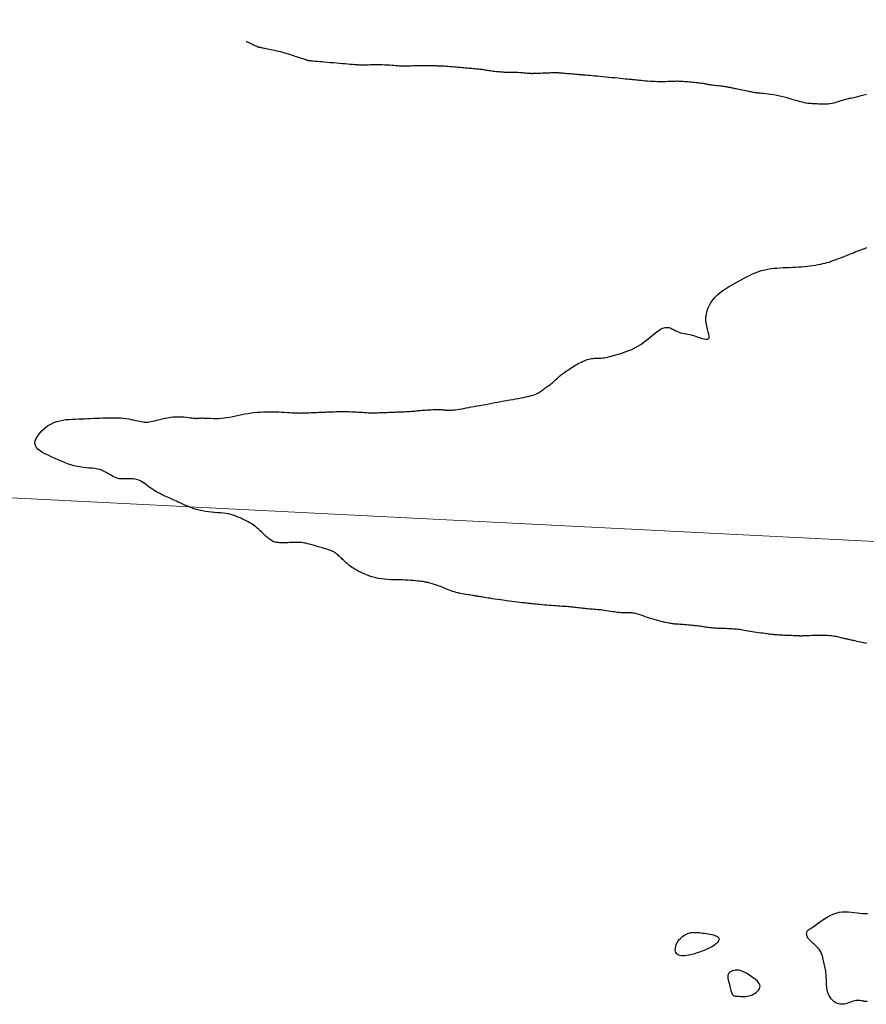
# Model space of a CAD drawing. Header units: millimetres. Extents: x 32690613 to 32693367, y 5343692 to 5344708.
# Tile 376 of 656: x 32692581 to 32692615, y 5344053 to 5344092. Entities that reach past the tile are written whole.
import ezdxf

# ---------------------------------------------------------------- set-up
doc = ezdxf.new("R2010")
doc.units = ezdxf.units.MM
doc.header["$LTSCALE"] = 20
doc.layers.get('0').update_dxf_attribs({"lineweight": 18})
doc.layers.get('Defpoints').update_dxf_attribs({"color": 11, "lineweight": 18})
doc.layers.add('02-DGM_HL_492.50', color=92, linetype='Continuous')

# ---------------------------------------------------------------- blocks, each defined once
blk = doc.blocks.new('A$C78070446')
blk.add_line((4469470.041, 5342631.206), (4470219.624, 5342563.955))

msp = doc.modelspace()

# ---------------------------------------------------------------- linework, layer by layer
at = {"layer": '02-DGM_HL_492.50', "elevation": 492.5, "flags": 128}
for points in [[(32692590.141, 5344091.452), (32692590.151, 5344091.447), (32692590.179, 5344091.434), (32692590.221, 5344091.415), (32692590.272, 5344091.391), (32692590.329, 5344091.364), (32692590.387, 5344091.337), (32692590.443, 5344091.311), (32692590.493, 5344091.288), (32692590.534, 5344091.27), (32692590.566, 5344091.256), (32692590.59, 5344091.246), (32692590.608, 5344091.238), (32692590.621, 5344091.233), (32692590.63, 5344091.23), (32692590.636, 5344091.229), (32692590.642, 5344091.227), (32692590.648, 5344091.226), (32692590.655, 5344091.225), (32692590.664, 5344091.223), (32692590.677, 5344091.22), (32692590.694, 5344091.216), (32692590.718, 5344091.212), (32692590.748, 5344091.205), (32692590.786, 5344091.197), (32692590.834, 5344091.187), (32692590.889, 5344091.176), (32692590.949, 5344091.163), (32692591.014, 5344091.15), (32692591.08, 5344091.136), (32692591.147, 5344091.122), (32692591.213, 5344091.108), (32692591.275, 5344091.095), (32692591.333, 5344091.083), (32692591.386, 5344091.072), (32692591.436, 5344091.061), (32692591.483, 5344091.051), (32692591.528, 5344091.04), (32692591.572, 5344091.03), (32692591.615, 5344091.019), (32692591.658, 5344091.008), (32692591.701, 5344090.995), (32692591.746, 5344090.982), (32692591.792, 5344090.968), (32692591.84, 5344090.953), (32692591.89, 5344090.937), (32692591.943, 5344090.92), (32692591.999, 5344090.901), (32692592.058, 5344090.882), (32692592.12, 5344090.861), (32692592.185, 5344090.84), (32692592.25, 5344090.818), (32692592.314, 5344090.797), (32692592.375, 5344090.777), (32692592.433, 5344090.758), (32692592.484, 5344090.741), (32692592.529, 5344090.726), (32692592.565, 5344090.714), (32692592.593, 5344090.704), (32692592.615, 5344090.697), (32692592.632, 5344090.692), (32692592.643, 5344090.688), (32692592.652, 5344090.686), (32692592.659, 5344090.684), (32692592.664, 5344090.683), (32692592.67, 5344090.682), (32692592.677, 5344090.681), (32692592.689, 5344090.679), (32692592.705, 5344090.678), (32692592.729, 5344090.676), (32692592.761, 5344090.673), (32692592.805, 5344090.669), (32692592.861, 5344090.664), (32692592.93, 5344090.658), (32692593.013, 5344090.651), (32692593.106, 5344090.643), (32692593.208, 5344090.635), (32692593.318, 5344090.625), (32692593.433, 5344090.615), (32692593.553, 5344090.605), (32692593.675, 5344090.595), (32692593.798, 5344090.584), (32692593.92, 5344090.574), (32692594.039, 5344090.564), (32692594.153, 5344090.554), (32692594.261, 5344090.545), (32692594.36, 5344090.536), (32692594.45, 5344090.528), (32692594.528, 5344090.522), (32692594.594, 5344090.516), (32692594.649, 5344090.512), (32692594.697, 5344090.508), (32692594.741, 5344090.506), (32692594.783, 5344090.504), (32692594.827, 5344090.504), (32692594.877, 5344090.504), (32692594.934, 5344090.505), (32692595.002, 5344090.506), (32692595.079, 5344090.508), (32692595.165, 5344090.511), (32692595.256, 5344090.513), (32692595.353, 5344090.514), (32692595.452, 5344090.515), (32692595.554, 5344090.514), (32692595.655, 5344090.512), (32692595.754, 5344090.509), (32692595.852, 5344090.504), (32692595.946, 5344090.498), (32692596.036, 5344090.491), (32692596.121, 5344090.485), (32692596.201, 5344090.478), (32692596.275, 5344090.472), (32692596.341, 5344090.467), (32692596.401, 5344090.464), (32692596.454, 5344090.461), (32692596.503, 5344090.46), (32692596.55, 5344090.46), (32692596.597, 5344090.46), (32692596.647, 5344090.462), (32692596.7, 5344090.464), (32692596.759, 5344090.466), (32692596.825, 5344090.468), (32692596.896, 5344090.471), (32692596.972, 5344090.474), (32692597.05, 5344090.476), (32692597.128, 5344090.479), (32692597.204, 5344090.481), (32692597.276, 5344090.482), (32692597.342, 5344090.483), (32692597.4, 5344090.482), (32692597.453, 5344090.482), (32692597.499, 5344090.48), (32692597.541, 5344090.479), (32692597.579, 5344090.477), (32692597.614, 5344090.475), (32692597.648, 5344090.473), (32692597.682, 5344090.472), (32692597.716, 5344090.471), (32692597.751, 5344090.471), (32692597.788, 5344090.471), (32692597.828, 5344090.471), (32692597.872, 5344090.47), (32692597.92, 5344090.469), (32692597.974, 5344090.468), (32692598.033, 5344090.465), (32692598.099, 5344090.461), (32692598.171, 5344090.457), (32692598.246, 5344090.451), (32692598.326, 5344090.445), (32692598.407, 5344090.439), (32692598.489, 5344090.432), (32692598.571, 5344090.425), (32692598.652, 5344090.418), (32692598.73, 5344090.411), (32692598.807, 5344090.405), (32692598.88, 5344090.399), (32692598.952, 5344090.392), (32692599.021, 5344090.386), (32692599.089, 5344090.381), (32692599.154, 5344090.375), (32692599.218, 5344090.37), (32692599.28, 5344090.364), (32692599.34, 5344090.359), (32692599.398, 5344090.354), (32692599.455, 5344090.348), (32692599.511, 5344090.343), (32692599.565, 5344090.337), (32692599.617, 5344090.331), (32692599.668, 5344090.324), (32692599.718, 5344090.316), (32692599.767, 5344090.309), (32692599.816, 5344090.301), (32692599.865, 5344090.292), (32692599.916, 5344090.284), (32692599.969, 5344090.276), (32692600.024, 5344090.268), (32692600.082, 5344090.26), (32692600.144, 5344090.253), (32692600.207, 5344090.246), (32692600.272, 5344090.24), (32692600.335, 5344090.234), (32692600.396, 5344090.229), (32692600.453, 5344090.224), (32692600.505, 5344090.22), (32692600.549, 5344090.217), (32692600.585, 5344090.214), (32692600.613, 5344090.211), (32692600.635, 5344090.209), (32692600.651, 5344090.208), (32692600.662, 5344090.206), (32692600.67, 5344090.205), (32692600.675, 5344090.205), (32692600.678, 5344090.204), (32692600.681, 5344090.204), (32692600.684, 5344090.203), (32692600.687, 5344090.203), (32692600.693, 5344090.203), (32692600.7, 5344090.203), (32692600.711, 5344090.203), (32692600.725, 5344090.204), (32692600.743, 5344090.205), (32692600.767, 5344090.206), (32692600.796, 5344090.206), (32692600.829, 5344090.207), (32692600.868, 5344090.208), (32692600.912, 5344090.208), (32692600.961, 5344090.207), (32692601.014, 5344090.206), (32692601.073, 5344090.204), (32692601.136, 5344090.201), (32692601.202, 5344090.197), (32692601.269, 5344090.193), (32692601.336, 5344090.188), (32692601.4, 5344090.183), (32692601.46, 5344090.178), (32692601.514, 5344090.173), (32692601.561, 5344090.169), (32692601.598, 5344090.166), (32692601.627, 5344090.164), (32692601.65, 5344090.162), (32692601.669, 5344090.161), (32692601.684, 5344090.16), (32692601.698, 5344090.16), (32692601.712, 5344090.16), (32692601.728, 5344090.16), (32692601.747, 5344090.161), (32692601.77, 5344090.162), (32692601.798, 5344090.162), (32692601.83, 5344090.164), (32692601.867, 5344090.165), (32692601.91, 5344090.167), (32692601.959, 5344090.169), (32692602.014, 5344090.171), (32692602.076, 5344090.173), (32692602.143, 5344090.176), (32692602.213, 5344090.179), (32692602.283, 5344090.181), (32692602.351, 5344090.184), (32692602.416, 5344090.187), (32692602.476, 5344090.189), (32692602.527, 5344090.191), (32692602.569, 5344090.192), (32692602.603, 5344090.194), (32692602.63, 5344090.195), (32692602.652, 5344090.195), (32692602.67, 5344090.195), (32692602.686, 5344090.195), (32692602.701, 5344090.195), (32692602.718, 5344090.194), (32692602.737, 5344090.192), (32692602.759, 5344090.191), (32692602.785, 5344090.189), (32692602.816, 5344090.186), (32692602.852, 5344090.183), (32692602.894, 5344090.18), (32692602.942, 5344090.176), (32692602.998, 5344090.171), (32692603.061, 5344090.165), (32692603.13, 5344090.16), (32692603.202, 5344090.153), (32692603.275, 5344090.147), (32692603.347, 5344090.141), (32692603.415, 5344090.135), (32692603.477, 5344090.13), (32692603.531, 5344090.125), (32692603.575, 5344090.122), (32692603.609, 5344090.119), (32692603.636, 5344090.116), (32692603.655, 5344090.115), (32692603.67, 5344090.113), (32692603.681, 5344090.113), (32692603.689, 5344090.112), (32692603.696, 5344090.111), (32692603.703, 5344090.111), (32692603.712, 5344090.11), (32692603.725, 5344090.109), (32692603.742, 5344090.107), (32692603.767, 5344090.105), (32692603.801, 5344090.102), (32692603.845, 5344090.098), (32692603.901, 5344090.094), (32692603.97, 5344090.088), (32692604.052, 5344090.081), (32692604.144, 5344090.073), (32692604.246, 5344090.064), (32692604.354, 5344090.054), (32692604.469, 5344090.044), (32692604.587, 5344090.033), (32692604.708, 5344090.022), (32692604.83, 5344090.01), (32692604.952, 5344089.998), (32692605.07, 5344089.986), (32692605.185, 5344089.975), (32692605.293, 5344089.964), (32692605.393, 5344089.954), (32692605.484, 5344089.944), (32692605.564, 5344089.936), (32692605.631, 5344089.929), (32692605.688, 5344089.923), (32692605.738, 5344089.918), (32692605.783, 5344089.914), (32692605.828, 5344089.909), (32692605.874, 5344089.904), (32692605.924, 5344089.899), (32692605.982, 5344089.893), (32692606.05, 5344089.886), (32692606.127, 5344089.878), (32692606.211, 5344089.87), (32692606.301, 5344089.862), (32692606.395, 5344089.855), (32692606.492, 5344089.848), (32692606.59, 5344089.842), (32692606.687, 5344089.837), (32692606.783, 5344089.834), (32692606.877, 5344089.833), (32692606.967, 5344089.833), (32692607.053, 5344089.834), (32692607.136, 5344089.836), (32692607.213, 5344089.838), (32692607.285, 5344089.841), (32692607.35, 5344089.843), (32692607.41, 5344089.845), (32692607.464, 5344089.847), (32692607.514, 5344089.849), (32692607.563, 5344089.85), (32692607.61, 5344089.85), (32692607.659, 5344089.849), (32692607.71, 5344089.847), (32692607.764, 5344089.844), (32692607.824, 5344089.841), (32692607.888, 5344089.836), (32692607.955, 5344089.83), (32692608.023, 5344089.824), (32692608.093, 5344089.817), (32692608.162, 5344089.81), (32692608.229, 5344089.803), (32692608.293, 5344089.797), (32692608.354, 5344089.79), (32692608.411, 5344089.784), (32692608.465, 5344089.779), (32692608.514, 5344089.773), (32692608.56, 5344089.768), (32692608.602, 5344089.762), (32692608.641, 5344089.757), (32692608.677, 5344089.751), (32692608.709, 5344089.745), (32692608.74, 5344089.739), (32692608.77, 5344089.733), (32692608.8, 5344089.727), (32692608.832, 5344089.721), (32692608.868, 5344089.714), (32692608.907, 5344089.707), (32692608.953, 5344089.7), (32692609.005, 5344089.693), (32692609.062, 5344089.687), (32692609.123, 5344089.68), (32692609.186, 5344089.673), (32692609.25, 5344089.666), (32692609.313, 5344089.659), (32692609.372, 5344089.652), (32692609.428, 5344089.645), (32692609.477, 5344089.639), (32692609.522, 5344089.632), (32692609.562, 5344089.626), (32692609.599, 5344089.62), (32692609.634, 5344089.613), (32692609.667, 5344089.607), (32692609.699, 5344089.6), (32692609.732, 5344089.594), (32692609.765, 5344089.586), (32692609.801, 5344089.579), (32692609.839, 5344089.571), (32692609.88, 5344089.562), (32692609.925, 5344089.553), (32692609.975, 5344089.543), (32692610.029, 5344089.531), (32692610.089, 5344089.519), (32692610.155, 5344089.505), (32692610.225, 5344089.491), (32692610.297, 5344089.475), (32692610.37, 5344089.46), (32692610.44, 5344089.446), (32692610.507, 5344089.432), (32692610.567, 5344089.42), (32692610.619, 5344089.409), (32692610.662, 5344089.401), (32692610.698, 5344089.394), (32692610.729, 5344089.389), (32692610.76, 5344089.385), (32692610.792, 5344089.381), (32692610.829, 5344089.377), (32692610.874, 5344089.373), (32692610.931, 5344089.368), (32692611, 5344089.362), (32692611.082, 5344089.354), (32692611.175, 5344089.345), (32692611.277, 5344089.333), (32692611.386, 5344089.318), (32692611.501, 5344089.3), (32692611.621, 5344089.279), (32692611.743, 5344089.253), (32692611.866, 5344089.223), (32692611.989, 5344089.191), (32692612.11, 5344089.156), (32692612.228, 5344089.121), (32692612.342, 5344089.087), (32692612.45, 5344089.055), (32692612.551, 5344089.026), (32692612.644, 5344089.002), (32692612.728, 5344088.983), (32692612.804, 5344088.969), (32692612.874, 5344088.959), (32692612.938, 5344088.953), (32692613, 5344088.948), (32692613.059, 5344088.945), (32692613.119, 5344088.942), (32692613.181, 5344088.939), (32692613.245, 5344088.935), (32692613.312, 5344088.93), (32692613.382, 5344088.925), (32692613.455, 5344088.922), (32692613.531, 5344088.92), (32692613.609, 5344088.922), (32692613.69, 5344088.927), (32692613.773, 5344088.937), (32692613.858, 5344088.953), (32692613.943, 5344088.972), (32692614.029, 5344088.995), (32692614.113, 5344089.019), (32692614.194, 5344089.045), (32692614.271, 5344089.069), (32692614.343, 5344089.092), (32692614.408, 5344089.112), (32692614.467, 5344089.128), (32692614.52, 5344089.141), (32692614.57, 5344089.152), (32692614.62, 5344089.162), (32692614.672, 5344089.172), (32692614.728, 5344089.183), (32692614.791, 5344089.197), (32692614.863, 5344089.213), (32692614.946, 5344089.234), (32692615.039, 5344089.258), (32692615.141, 5344089.284), (32692615.25, 5344089.312)], [(32692615.273, 5344067.099), (32692615.212, 5344067.11), (32692615.147, 5344067.123), (32692615.078, 5344067.138), (32692615.007, 5344067.153), (32692614.936, 5344067.169), (32692614.867, 5344067.185), (32692614.801, 5344067.2), (32692614.74, 5344067.214), (32692614.686, 5344067.226), (32692614.64, 5344067.236), (32692614.602, 5344067.245), (32692614.568, 5344067.251), (32692614.538, 5344067.257), (32692614.511, 5344067.262), (32692614.484, 5344067.268), (32692614.457, 5344067.274), (32692614.427, 5344067.281), (32692614.394, 5344067.289), (32692614.356, 5344067.299), (32692614.316, 5344067.31), (32692614.272, 5344067.321), (32692614.225, 5344067.333), (32692614.175, 5344067.344), (32692614.123, 5344067.356), (32692614.069, 5344067.367), (32692614.013, 5344067.378), (32692613.954, 5344067.387), (32692613.893, 5344067.396), (32692613.827, 5344067.404), (32692613.758, 5344067.41), (32692613.683, 5344067.416), (32692613.604, 5344067.42), (32692613.518, 5344067.422), (32692613.427, 5344067.423), (32692613.331, 5344067.423), (32692613.234, 5344067.421), (32692613.138, 5344067.419), (32692613.045, 5344067.417), (32692612.958, 5344067.414), (32692612.878, 5344067.411), (32692612.81, 5344067.408), (32692612.754, 5344067.406), (32692612.709, 5344067.404), (32692612.674, 5344067.403), (32692612.647, 5344067.402), (32692612.626, 5344067.401), (32692612.61, 5344067.401), (32692612.598, 5344067.401), (32692612.586, 5344067.401), (32692612.575, 5344067.401), (32692612.562, 5344067.401), (32692612.546, 5344067.402), (32692612.525, 5344067.403), (32692612.497, 5344067.404), (32692612.462, 5344067.405), (32692612.416, 5344067.407), (32692612.36, 5344067.41), (32692612.291, 5344067.413), (32692612.213, 5344067.416), (32692612.128, 5344067.42), (32692612.039, 5344067.424), (32692611.949, 5344067.428), (32692611.861, 5344067.433), (32692611.778, 5344067.437), (32692611.704, 5344067.441), (32692611.639, 5344067.445), (32692611.583, 5344067.449), (32692611.533, 5344067.453), (32692611.487, 5344067.458), (32692611.441, 5344067.463), (32692611.394, 5344067.468), (32692611.342, 5344067.475), (32692611.284, 5344067.482), (32692611.216, 5344067.491), (32692611.141, 5344067.5), (32692611.06, 5344067.511), (32692610.975, 5344067.522), (32692610.887, 5344067.534), (32692610.798, 5344067.547), (32692610.71, 5344067.56), (32692610.624, 5344067.573), (32692610.542, 5344067.587), (32692610.464, 5344067.6), (32692610.389, 5344067.613), (32692610.318, 5344067.626), (32692610.248, 5344067.638), (32692610.182, 5344067.649), (32692610.117, 5344067.659), (32692610.053, 5344067.668), (32692609.991, 5344067.675), (32692609.929, 5344067.681), (32692609.868, 5344067.685), (32692609.808, 5344067.689), (32692609.747, 5344067.692), (32692609.686, 5344067.695), (32692609.624, 5344067.697), (32692609.562, 5344067.699), (32692609.498, 5344067.701), (32692609.434, 5344067.703), (32692609.369, 5344067.706), (32692609.304, 5344067.709), (32692609.239, 5344067.712), (32692609.174, 5344067.715), (32692609.11, 5344067.72), (32692609.047, 5344067.725), (32692608.985, 5344067.73), (32692608.924, 5344067.737), (32692608.864, 5344067.744), (32692608.807, 5344067.751), (32692608.751, 5344067.759), (32692608.696, 5344067.766), (32692608.644, 5344067.774), (32692608.594, 5344067.781), (32692608.546, 5344067.788), (32692608.5, 5344067.795), (32692608.453, 5344067.801), (32692608.406, 5344067.808), (32692608.357, 5344067.814), (32692608.306, 5344067.82), (32692608.25, 5344067.826), (32692608.19, 5344067.833), (32692608.125, 5344067.839), (32692608.055, 5344067.845), (32692607.983, 5344067.852), (32692607.91, 5344067.857), (32692607.838, 5344067.863), (32692607.768, 5344067.868), (32692607.703, 5344067.873), (32692607.642, 5344067.877), (32692607.589, 5344067.88), (32692607.541, 5344067.883), (32692607.495, 5344067.887), (32692607.452, 5344067.89), (32692607.407, 5344067.895), (32692607.36, 5344067.902), (32692607.308, 5344067.91), (32692607.249, 5344067.921), (32692607.181, 5344067.935), (32692607.107, 5344067.951), (32692607.025, 5344067.97), (32692606.939, 5344067.991), (32692606.849, 5344068.014), (32692606.757, 5344068.04), (32692606.663, 5344068.066), (32692606.569, 5344068.095), (32692606.476, 5344068.124), (32692606.385, 5344068.154), (32692606.297, 5344068.184), (32692606.211, 5344068.213), (32692606.129, 5344068.241), (32692606.052, 5344068.266), (32692605.98, 5344068.288), (32692605.914, 5344068.306), (32692605.854, 5344068.321), (32692605.799, 5344068.331), (32692605.75, 5344068.338), (32692605.704, 5344068.342), (32692605.662, 5344068.344), (32692605.622, 5344068.344), (32692605.583, 5344068.343), (32692605.546, 5344068.342), (32692605.508, 5344068.341), (32692605.47, 5344068.339), (32692605.43, 5344068.339), (32692605.387, 5344068.339), (32692605.342, 5344068.341), (32692605.292, 5344068.344), (32692605.238, 5344068.348), (32692605.178, 5344068.355), (32692605.112, 5344068.363), (32692605.041, 5344068.374), (32692604.966, 5344068.386), (32692604.889, 5344068.398), (32692604.81, 5344068.411), (32692604.73, 5344068.423), (32692604.651, 5344068.435), (32692604.574, 5344068.445), (32692604.5, 5344068.454), (32692604.429, 5344068.461), (32692604.36, 5344068.467), (32692604.294, 5344068.472), (32692604.229, 5344068.477), (32692604.165, 5344068.481), (32692604.101, 5344068.486), (32692604.039, 5344068.491), (32692603.976, 5344068.496), (32692603.913, 5344068.502), (32692603.852, 5344068.509), (32692603.79, 5344068.516), (32692603.73, 5344068.523), (32692603.672, 5344068.53), (32692603.615, 5344068.537), (32692603.56, 5344068.544), (32692603.507, 5344068.551), (32692603.456, 5344068.557), (32692603.405, 5344068.563), (32692603.354, 5344068.569), (32692603.301, 5344068.575), (32692603.247, 5344068.58), (32692603.19, 5344068.585), (32692603.129, 5344068.589), (32692603.064, 5344068.593), (32692602.995, 5344068.597), (32692602.922, 5344068.601), (32692602.845, 5344068.606), (32692602.764, 5344068.61), (32692602.68, 5344068.616), (32692602.593, 5344068.622), (32692602.503, 5344068.629), (32692602.41, 5344068.636), (32692602.316, 5344068.645), (32692602.223, 5344068.654), (32692602.131, 5344068.664), (32692602.043, 5344068.673), (32692601.96, 5344068.681), (32692601.884, 5344068.689), (32692601.817, 5344068.696), (32692601.759, 5344068.702), (32692601.707, 5344068.707), (32692601.661, 5344068.711), (32692601.615, 5344068.715), (32692601.568, 5344068.72), (32692601.517, 5344068.725), (32692601.459, 5344068.731), (32692601.391, 5344068.739), (32692601.31, 5344068.748), (32692601.219, 5344068.759), (32692601.119, 5344068.772), (32692601.011, 5344068.785), (32692600.899, 5344068.8), (32692600.783, 5344068.815), (32692600.666, 5344068.831), (32692600.55, 5344068.847), (32692600.436, 5344068.864), (32692600.326, 5344068.88), (32692600.22, 5344068.896), (32692600.12, 5344068.911), (32692600.026, 5344068.926), (32692599.94, 5344068.939), (32692599.863, 5344068.952), (32692599.795, 5344068.962), (32692599.737, 5344068.972), (32692599.688, 5344068.98), (32692599.647, 5344068.986), (32692599.611, 5344068.992), (32692599.58, 5344068.997), (32692599.553, 5344069.001), (32692599.527, 5344069.005), (32692599.501, 5344069.009), (32692599.474, 5344069.014), (32692599.445, 5344069.018), (32692599.413, 5344069.023), (32692599.377, 5344069.029), (32692599.336, 5344069.036), (32692599.291, 5344069.043), (32692599.239, 5344069.051), (32692599.179, 5344069.061), (32692599.113, 5344069.071), (32692599.04, 5344069.083), (32692598.963, 5344069.097), (32692598.883, 5344069.111), (32692598.802, 5344069.127), (32692598.722, 5344069.144), (32692598.644, 5344069.163), (32692598.57, 5344069.183), (32692598.502, 5344069.204), (32692598.438, 5344069.227), (32692598.377, 5344069.25), (32692598.319, 5344069.274), (32692598.261, 5344069.299), (32692598.204, 5344069.324), (32692598.145, 5344069.349), (32692598.083, 5344069.374), (32692598.018, 5344069.398), (32692597.95, 5344069.422), (32692597.882, 5344069.445), (32692597.814, 5344069.466), (32692597.748, 5344069.487), (32692597.685, 5344069.506), (32692597.627, 5344069.522), (32692597.576, 5344069.537), (32692597.532, 5344069.55), (32692597.494, 5344069.561), (32692597.458, 5344069.57), (32692597.423, 5344069.578), (32692597.387, 5344069.586), (32692597.345, 5344069.593), (32692597.297, 5344069.6), (32692597.24, 5344069.608), (32692597.171, 5344069.616), (32692597.092, 5344069.625), (32692597.004, 5344069.634), (32692596.908, 5344069.642), (32692596.804, 5344069.651), (32692596.696, 5344069.658), (32692596.582, 5344069.664), (32692596.466, 5344069.668), (32692596.348, 5344069.67), (32692596.228, 5344069.672), (32692596.106, 5344069.674), (32692595.984, 5344069.678), (32692595.86, 5344069.684), (32692595.735, 5344069.695), (32692595.61, 5344069.711), (32692595.484, 5344069.734), (32692595.358, 5344069.764), (32692595.233, 5344069.8), (32692595.111, 5344069.841), (32692594.993, 5344069.886), (32692594.881, 5344069.934), (32692594.776, 5344069.982), (32692594.68, 5344070.029), (32692594.595, 5344070.074), (32692594.52, 5344070.116), (32692594.457, 5344070.155), (32692594.402, 5344070.192), (32692594.354, 5344070.226), (32692594.313, 5344070.259), (32692594.275, 5344070.29), (32692594.241, 5344070.321), (32692594.209, 5344070.351), (32692594.176, 5344070.381), (32692594.144, 5344070.411), (32692594.111, 5344070.441), (32692594.079, 5344070.471), (32692594.046, 5344070.501), (32692594.014, 5344070.531), (32692593.981, 5344070.561), (32692593.949, 5344070.591), (32692593.917, 5344070.621), (32692593.884, 5344070.651), (32692593.852, 5344070.68), (32692593.819, 5344070.708), (32692593.787, 5344070.734), (32692593.755, 5344070.759), (32692593.723, 5344070.782), (32692593.69, 5344070.803), (32692593.658, 5344070.822), (32692593.626, 5344070.838), (32692593.593, 5344070.852), (32692593.558, 5344070.866), (32692593.521, 5344070.879), (32692593.482, 5344070.891), (32692593.44, 5344070.904), (32692593.394, 5344070.917), (32692593.345, 5344070.931), (32692593.292, 5344070.946), (32692593.236, 5344070.963), (32692593.178, 5344070.98), (32692593.118, 5344070.997), (32692593.056, 5344071.015), (32692592.993, 5344071.033), (32692592.93, 5344071.052), (32692592.867, 5344071.07), (32692592.804, 5344071.088), (32692592.742, 5344071.105), (32692592.681, 5344071.122), (32692592.621, 5344071.137), (32692592.563, 5344071.151), (32692592.507, 5344071.162), (32692592.453, 5344071.172), (32692592.402, 5344071.179), (32692592.352, 5344071.184), (32692592.303, 5344071.187), (32692592.254, 5344071.188), (32692592.204, 5344071.189), (32692592.151, 5344071.188), (32692592.096, 5344071.186), (32692592.036, 5344071.183), (32692591.971, 5344071.181), (32692591.902, 5344071.178), (32692591.831, 5344071.176), (32692591.76, 5344071.174), (32692591.689, 5344071.173), (32692591.62, 5344071.173), (32692591.554, 5344071.174), (32692591.494, 5344071.176), (32692591.439, 5344071.18), (32692591.391, 5344071.185), (32692591.347, 5344071.193), (32692591.307, 5344071.202), (32692591.27, 5344071.213), (32692591.236, 5344071.227), (32692591.203, 5344071.243), (32692591.171, 5344071.261), (32692591.139, 5344071.282), (32692591.106, 5344071.305), (32692591.072, 5344071.332), (32692591.036, 5344071.362), (32692590.999, 5344071.394), (32692590.959, 5344071.43), (32692590.916, 5344071.47), (32692590.869, 5344071.513), (32692590.818, 5344071.56), (32692590.765, 5344071.609), (32692590.709, 5344071.66), (32692590.651, 5344071.711), (32692590.593, 5344071.762), (32692590.535, 5344071.811), (32692590.478, 5344071.857), (32692590.423, 5344071.899), (32692590.371, 5344071.936), (32692590.32, 5344071.969), (32692590.27, 5344071.999), (32692590.22, 5344072.026), (32692590.169, 5344072.053), (32692590.115, 5344072.078), (32692590.058, 5344072.105), (32692589.997, 5344072.132), (32692589.931, 5344072.162), (32692589.859, 5344072.193), (32692589.782, 5344072.225), (32692589.7, 5344072.256), (32692589.613, 5344072.286), (32692589.521, 5344072.313), (32692589.423, 5344072.337), (32692589.321, 5344072.356), (32692589.214, 5344072.37), (32692589.102, 5344072.381), (32692588.986, 5344072.389), (32692588.868, 5344072.397), (32692588.746, 5344072.407), (32692588.623, 5344072.419), (32692588.498, 5344072.435), (32692588.372, 5344072.458), (32692588.246, 5344072.488), (32692588.121, 5344072.524), (32692587.998, 5344072.565), (32692587.879, 5344072.609), (32692587.766, 5344072.655), (32692587.659, 5344072.7), (32692587.559, 5344072.744), (32692587.47, 5344072.784), (32692587.39, 5344072.82), (32692587.318, 5344072.853), (32692587.254, 5344072.882), (32692587.194, 5344072.909), (32692587.136, 5344072.935), (32692587.08, 5344072.96), (32692587.021, 5344072.987), (32692586.96, 5344073.014), (32692586.894, 5344073.044), (32692586.823, 5344073.077), (32692586.75, 5344073.112), (32692586.673, 5344073.149), (32692586.596, 5344073.189), (32692586.518, 5344073.232), (32692586.44, 5344073.277), (32692586.364, 5344073.325), (32692586.291, 5344073.375), (32692586.219, 5344073.427), (32692586.15, 5344073.479), (32692586.082, 5344073.529), (32692586.015, 5344073.577), (32692585.95, 5344073.621), (32692585.886, 5344073.66), (32692585.822, 5344073.693), (32692585.758, 5344073.718), (32692585.695, 5344073.736), (32692585.632, 5344073.748), (32692585.569, 5344073.756), (32692585.506, 5344073.759), (32692585.444, 5344073.76), (32692585.381, 5344073.759), (32692585.319, 5344073.756), (32692585.256, 5344073.754), (32692585.194, 5344073.753), (32692585.131, 5344073.754), (32692585.069, 5344073.757), (32692585.006, 5344073.765), (32692584.943, 5344073.777), (32692584.879, 5344073.795), (32692584.816, 5344073.82), (32692584.752, 5344073.853), (32692584.687, 5344073.891), (32692584.62, 5344073.933), (32692584.549, 5344073.977), (32692584.475, 5344074.02), (32692584.396, 5344074.062), (32692584.311, 5344074.099), (32692584.22, 5344074.131), (32692584.122, 5344074.154), (32692584.016, 5344074.172), (32692583.906, 5344074.186), (32692583.79, 5344074.197), (32692583.671, 5344074.208), (32692583.548, 5344074.222), (32692583.423, 5344074.239), (32692583.298, 5344074.261), (32692583.171, 5344074.291), (32692583.045, 5344074.328), (32692582.918, 5344074.371), (32692582.791, 5344074.419), (32692582.664, 5344074.47), (32692582.537, 5344074.525), (32692582.409, 5344074.581), (32692582.282, 5344074.639), (32692582.155, 5344074.696), (32692582.033, 5344074.755), (32692581.917, 5344074.816), (32692581.814, 5344074.881), (32692581.726, 5344074.95), (32692581.657, 5344075.025), (32692581.612, 5344075.106), (32692581.593, 5344075.195), (32692581.604, 5344075.293), (32692581.643, 5344075.397), (32692581.704, 5344075.503), (32692581.785, 5344075.61), (32692581.882, 5344075.713), (32692581.991, 5344075.809), (32692582.108, 5344075.896), (32692582.23, 5344075.971), (32692582.353, 5344076.031), (32692582.476, 5344076.077), (32692582.6, 5344076.111), (32692582.724, 5344076.136), (32692582.848, 5344076.153), (32692582.973, 5344076.164), (32692583.098, 5344076.171), (32692583.223, 5344076.176), (32692583.348, 5344076.181), (32692583.473, 5344076.186), (32692583.597, 5344076.191), (32692583.722, 5344076.196), (32692583.847, 5344076.201), (32692583.972, 5344076.206), (32692584.097, 5344076.211), (32692584.222, 5344076.216), (32692584.347, 5344076.22), (32692584.471, 5344076.225), (32692584.595, 5344076.228), (32692584.717, 5344076.23), (32692584.837, 5344076.229), (32692584.955, 5344076.227), (32692585.07, 5344076.221), (32692585.181, 5344076.211), (32692585.289, 5344076.198), (32692585.393, 5344076.182), (32692585.492, 5344076.163), (32692585.585, 5344076.144), (32692585.673, 5344076.124), (32692585.754, 5344076.105), (32692585.829, 5344076.087), (32692585.896, 5344076.072), (32692585.955, 5344076.061), (32692586.009, 5344076.053), (32692586.06, 5344076.05), (32692586.11, 5344076.05), (32692586.162, 5344076.054), (32692586.218, 5344076.062), (32692586.281, 5344076.074), (32692586.353, 5344076.09), (32692586.436, 5344076.111), (32692586.529, 5344076.135), (32692586.63, 5344076.16), (32692586.737, 5344076.185), (32692586.849, 5344076.21), (32692586.964, 5344076.231), (32692587.079, 5344076.249), (32692587.195, 5344076.262), (32692587.308, 5344076.269), (32692587.417, 5344076.27), (32692587.522, 5344076.266), (32692587.622, 5344076.26), (32692587.715, 5344076.251), (32692587.801, 5344076.241), (32692587.879, 5344076.231), (32692587.947, 5344076.222), (32692588.005, 5344076.215), (32692588.053, 5344076.21), (32692588.094, 5344076.207), (32692588.128, 5344076.205), (32692588.156, 5344076.205), (32692588.18, 5344076.206), (32692588.202, 5344076.207), (32692588.221, 5344076.209), (32692588.241, 5344076.211), (32692588.261, 5344076.214), (32692588.284, 5344076.216), (32692588.311, 5344076.218), (32692588.343, 5344076.22), (32692588.382, 5344076.22), (32692588.43, 5344076.219), (32692588.487, 5344076.217), (32692588.555, 5344076.214), (32692588.633, 5344076.21), (32692588.72, 5344076.206), (32692588.815, 5344076.203), (32692588.917, 5344076.202), (32692589.024, 5344076.205), (32692589.135, 5344076.211), (32692589.249, 5344076.221), (32692589.366, 5344076.237), (32692589.484, 5344076.258), (32692589.604, 5344076.282), (32692589.726, 5344076.308), (32692589.848, 5344076.334), (32692589.971, 5344076.361), (32692590.095, 5344076.386), (32692590.219, 5344076.408), (32692590.343, 5344076.427), (32692590.468, 5344076.442), (32692590.593, 5344076.453), (32692590.717, 5344076.462), (32692590.842, 5344076.467), (32692590.967, 5344076.471), (32692591.092, 5344076.471), (32692591.217, 5344076.47), (32692591.342, 5344076.467), (32692591.466, 5344076.463), (32692591.585, 5344076.458), (32692591.7, 5344076.452), (32692591.808, 5344076.446), (32692591.907, 5344076.44), (32692591.995, 5344076.434), (32692592.071, 5344076.43), (32692592.135, 5344076.426), (32692592.187, 5344076.423), (32692592.232, 5344076.422), (32692592.273, 5344076.421), (32692592.313, 5344076.421), (32692592.356, 5344076.422), (32692592.404, 5344076.424), (32692592.461, 5344076.426), (32692592.529, 5344076.429), (32692592.606, 5344076.432), (32692592.689, 5344076.435), (32692592.775, 5344076.439), (32692592.862, 5344076.442), (32692592.945, 5344076.445), (32692593.022, 5344076.448), (32692593.09, 5344076.451), (32692593.147, 5344076.453), (32692593.195, 5344076.455), (32692593.236, 5344076.457), (32692593.275, 5344076.458), (32692593.314, 5344076.46), (32692593.355, 5344076.461), (32692593.403, 5344076.463), (32692593.46, 5344076.465), (32692593.528, 5344076.468), (32692593.607, 5344076.471), (32692593.694, 5344076.474), (32692593.789, 5344076.476), (32692593.889, 5344076.478), (32692593.993, 5344076.48), (32692594.098, 5344076.48), (32692594.204, 5344076.48), (32692594.309, 5344076.477), (32692594.412, 5344076.474), (32692594.511, 5344076.47), (32692594.606, 5344076.465), (32692594.695, 5344076.46), (32692594.778, 5344076.455), (32692594.854, 5344076.449), (32692594.921, 5344076.445), (32692594.98, 5344076.44), (32692595.031, 5344076.437), (32692595.077, 5344076.434), (32692595.121, 5344076.432), (32692595.165, 5344076.431), (32692595.211, 5344076.43), (32692595.261, 5344076.43), (32692595.318, 5344076.43), (32692595.384, 5344076.432), (32692595.456, 5344076.434), (32692595.532, 5344076.436), (32692595.611, 5344076.439), (32692595.69, 5344076.441), (32692595.768, 5344076.444), (32692595.841, 5344076.447), (32692595.907, 5344076.45), (32692595.965, 5344076.452), (32692596.017, 5344076.454), (32692596.065, 5344076.456), (32692596.11, 5344076.458), (32692596.156, 5344076.459), (32692596.204, 5344076.461), (32692596.256, 5344076.463), (32692596.314, 5344076.466), (32692596.38, 5344076.468), (32692596.453, 5344076.471), (32692596.531, 5344076.474), (32692596.61, 5344076.478), (32692596.689, 5344076.482), (32692596.767, 5344076.486), (32692596.84, 5344076.491), (32692596.906, 5344076.495), (32692596.964, 5344076.501), (32692597.016, 5344076.506), (32692597.064, 5344076.511), (32692597.11, 5344076.517), (32692597.156, 5344076.522), (32692597.205, 5344076.528), (32692597.258, 5344076.533), (32692597.319, 5344076.539), (32692597.388, 5344076.543), (32692597.464, 5344076.548), (32692597.544, 5344076.552), (32692597.627, 5344076.556), (32692597.71, 5344076.559), (32692597.789, 5344076.561), (32692597.864, 5344076.562), (32692597.931, 5344076.562), (32692597.989, 5344076.562), (32692598.038, 5344076.56), (32692598.08, 5344076.558), (32692598.117, 5344076.556), (32692598.148, 5344076.553), (32692598.177, 5344076.549), (32692598.204, 5344076.546), (32692598.231, 5344076.543), (32692598.259, 5344076.54), (32692598.289, 5344076.537), (32692598.321, 5344076.535), (32692598.357, 5344076.535), (32692598.397, 5344076.535), (32692598.443, 5344076.537), (32692598.495, 5344076.542), (32692598.553, 5344076.548), (32692598.619, 5344076.556), (32692598.693, 5344076.567), (32692598.773, 5344076.58), (32692598.859, 5344076.594), (32692598.951, 5344076.61), (32692599.049, 5344076.628), (32692599.151, 5344076.646), (32692599.258, 5344076.666), (32692599.368, 5344076.686), (32692599.482, 5344076.707), (32692599.599, 5344076.728), (32692599.718, 5344076.75), (32692599.839, 5344076.772), (32692599.962, 5344076.795), (32692600.086, 5344076.817), (32692600.21, 5344076.84), (32692600.334, 5344076.863), (32692600.458, 5344076.886), (32692600.58, 5344076.908), (32692600.701, 5344076.93), (32692600.821, 5344076.952), (32692600.938, 5344076.973), (32692601.051, 5344076.994), (32692601.162, 5344077.014), (32692601.269, 5344077.034), (32692601.371, 5344077.053), (32692601.468, 5344077.072), (32692601.56, 5344077.092), (32692601.646, 5344077.112), (32692601.726, 5344077.133), (32692601.799, 5344077.155), (32692601.864, 5344077.179), (32692601.922, 5344077.205), (32692601.973, 5344077.232), (32692602.019, 5344077.26), (32692602.06, 5344077.289), (32692602.098, 5344077.318), (32692602.133, 5344077.348), (32692602.168, 5344077.377), (32692602.203, 5344077.405), (32692602.239, 5344077.431), (32692602.276, 5344077.458), (32692602.315, 5344077.483), (32692602.354, 5344077.509), (32692602.393, 5344077.536), (32692602.433, 5344077.564), (32692602.474, 5344077.594), (32692602.514, 5344077.625), (32692602.555, 5344077.659), (32692602.595, 5344077.695), (32692602.635, 5344077.733), (32692602.675, 5344077.771), (32692602.715, 5344077.81), (32692602.756, 5344077.848), (32692602.796, 5344077.885), (32692602.836, 5344077.921), (32692602.877, 5344077.955), (32692602.917, 5344077.988), (32692602.959, 5344078.019), (32692603.001, 5344078.049), (32692603.045, 5344078.08), (32692603.091, 5344078.11), (32692603.138, 5344078.142), (32692603.188, 5344078.174), (32692603.24, 5344078.208), (32692603.294, 5344078.243), (32692603.35, 5344078.279), (32692603.408, 5344078.316), (32692603.467, 5344078.351), (32692603.527, 5344078.387), (32692603.588, 5344078.421), (32692603.649, 5344078.454), (32692603.711, 5344078.484), (32692603.772, 5344078.512), (32692603.833, 5344078.538), (32692603.893, 5344078.561), (32692603.953, 5344078.581), (32692604.012, 5344078.598), (32692604.07, 5344078.612), (32692604.127, 5344078.622), (32692604.182, 5344078.629), (32692604.236, 5344078.633), (32692604.291, 5344078.635), (32692604.345, 5344078.636), (32692604.4, 5344078.637), (32692604.457, 5344078.639), (32692604.515, 5344078.642), (32692604.576, 5344078.648), (32692604.64, 5344078.658), (32692604.707, 5344078.67), (32692604.778, 5344078.686), (32692604.853, 5344078.705), (32692604.933, 5344078.726), (32692605.018, 5344078.749), (32692605.108, 5344078.775), (32692605.204, 5344078.803), (32692605.306, 5344078.833), (32692605.413, 5344078.866), (32692605.525, 5344078.904), (32692605.64, 5344078.947), (32692605.758, 5344078.996), (32692605.879, 5344079.054), (32692606, 5344079.121), (32692606.122, 5344079.198), (32692606.244, 5344079.286), (32692606.364, 5344079.381), (32692606.482, 5344079.479), (32692606.597, 5344079.576), (32692606.709, 5344079.667), (32692606.816, 5344079.747), (32692606.918, 5344079.812), (32692607.014, 5344079.858), (32692607.103, 5344079.882), (32692607.186, 5344079.886), (32692607.264, 5344079.874), (32692607.337, 5344079.85), (32692607.407, 5344079.818), (32692607.474, 5344079.782), (32692607.539, 5344079.746), (32692607.603, 5344079.714), (32692607.667, 5344079.689), (32692607.731, 5344079.67), (32692607.798, 5344079.655), (32692607.867, 5344079.641), (32692607.94, 5344079.628), (32692608.018, 5344079.613), (32692608.102, 5344079.595), (32692608.193, 5344079.571), (32692608.291, 5344079.54), (32692608.393, 5344079.505), (32692608.496, 5344079.471), (32692608.594, 5344079.44), (32692608.684, 5344079.417), (32692608.762, 5344079.405), (32692608.824, 5344079.408), (32692608.865, 5344079.43), (32692608.884, 5344079.473), (32692608.883, 5344079.536), (32692608.868, 5344079.616), (32692608.844, 5344079.711), (32692608.815, 5344079.817), (32692608.787, 5344079.931), (32692608.765, 5344080.052), (32692608.753, 5344080.176), (32692608.755, 5344080.301), (32692608.773, 5344080.426), (32692608.804, 5344080.549), (32692608.848, 5344080.67), (32692608.904, 5344080.787), (32692608.971, 5344080.9), (32692609.047, 5344081.008), (32692609.133, 5344081.109), (32692609.227, 5344081.202), (32692609.328, 5344081.289), (32692609.435, 5344081.371), (32692609.547, 5344081.448), (32692609.664, 5344081.521), (32692609.783, 5344081.591), (32692609.904, 5344081.66), (32692610.026, 5344081.727), (32692610.149, 5344081.794), (32692610.271, 5344081.861), (32692610.394, 5344081.925), (32692610.517, 5344081.986), (32692610.64, 5344082.044), (32692610.763, 5344082.096), (32692610.886, 5344082.143), (32692611.009, 5344082.183), (32692611.133, 5344082.215), (32692611.257, 5344082.24), (32692611.382, 5344082.26), (32692611.506, 5344082.275), (32692611.631, 5344082.286), (32692611.756, 5344082.294), (32692611.881, 5344082.3), (32692612.005, 5344082.305), (32692612.13, 5344082.31), (32692612.255, 5344082.315), (32692612.379, 5344082.321), (32692612.501, 5344082.328), (32692612.623, 5344082.336), (32692612.743, 5344082.345), (32692612.86, 5344082.357), (32692612.976, 5344082.371), (32692613.088, 5344082.387), (32692613.197, 5344082.405), (32692613.302, 5344082.424), (32692613.4, 5344082.445), (32692613.493, 5344082.465), (32692613.577, 5344082.486), (32692613.653, 5344082.506), (32692613.72, 5344082.525), (32692613.777, 5344082.542), (32692613.825, 5344082.558), (32692613.867, 5344082.572), (32692613.902, 5344082.586), (32692613.934, 5344082.598), (32692613.963, 5344082.611), (32692613.992, 5344082.622), (32692614.022, 5344082.634), (32692614.054, 5344082.646), (32692614.089, 5344082.658), (32692614.127, 5344082.671), (32692614.169, 5344082.685), (32692614.215, 5344082.701), (32692614.265, 5344082.719), (32692614.319, 5344082.739), (32692614.378, 5344082.762), (32692614.442, 5344082.787), (32692614.51, 5344082.815), (32692614.58, 5344082.845), (32692614.652, 5344082.875), (32692614.723, 5344082.905), (32692614.794, 5344082.934), (32692614.862, 5344082.961), (32692614.925, 5344082.986), (32692614.985, 5344083.008), (32692615.039, 5344083.027), (32692615.09, 5344083.045), (32692615.138, 5344083.062), (32692615.183, 5344083.08), (32692615.226, 5344083.099), (32692615.268, 5344083.121)], [(32692615.277, 5344052.618), (32692615.242, 5344052.616), (32692615.209, 5344052.617), (32692615.177, 5344052.621), (32692615.144, 5344052.627), (32692615.109, 5344052.635), (32692615.072, 5344052.644), (32692615.032, 5344052.652), (32692614.989, 5344052.658), (32692614.942, 5344052.662), (32692614.891, 5344052.662), (32692614.836, 5344052.657), (32692614.777, 5344052.646), (32692614.712, 5344052.628), (32692614.644, 5344052.605), (32692614.572, 5344052.579), (32692614.499, 5344052.554), (32692614.424, 5344052.531), (32692614.348, 5344052.514), (32692614.272, 5344052.505), (32692614.198, 5344052.507), (32692614.126, 5344052.521), (32692614.057, 5344052.546), (32692613.991, 5344052.581), (32692613.93, 5344052.625), (32692613.873, 5344052.675), (32692613.822, 5344052.73), (32692613.777, 5344052.789), (32692613.74, 5344052.85), (32692613.71, 5344052.912), (32692613.687, 5344052.973), (32692613.67, 5344053.035), (32692613.657, 5344053.097), (32692613.649, 5344053.159), (32692613.643, 5344053.222), (32692613.64, 5344053.284), (32692613.637, 5344053.347), (32692613.635, 5344053.409), (32692613.632, 5344053.471), (32692613.629, 5344053.534), (32692613.625, 5344053.596), (32692613.621, 5344053.659), (32692613.616, 5344053.721), (32692613.609, 5344053.783), (32692613.601, 5344053.845), (32692613.592, 5344053.908), (32692613.581, 5344053.969), (32692613.569, 5344054.03), (32692613.557, 5344054.09), (32692613.544, 5344054.149), (32692613.531, 5344054.206), (32692613.518, 5344054.261), (32692613.505, 5344054.314), (32692613.493, 5344054.365), (32692613.48, 5344054.413), (32692613.468, 5344054.459), (32692613.454, 5344054.503), (32692613.438, 5344054.547), (32692613.42, 5344054.589), (32692613.399, 5344054.63), (32692613.374, 5344054.671), (32692613.346, 5344054.711), (32692613.314, 5344054.751), (32692613.28, 5344054.791), (32692613.244, 5344054.829), (32692613.207, 5344054.866), (32692613.171, 5344054.901), (32692613.135, 5344054.935), (32692613.101, 5344054.966), (32692613.07, 5344054.995), (32692613.042, 5344055.021), (32692613.015, 5344055.046), (32692612.991, 5344055.069), (32692612.969, 5344055.091), (32692612.949, 5344055.112), (32692612.93, 5344055.133), (32692612.913, 5344055.153), (32692612.898, 5344055.173), (32692612.883, 5344055.194), (32692612.87, 5344055.214), (32692612.859, 5344055.235), (32692612.849, 5344055.256), (32692612.842, 5344055.278), (32692612.836, 5344055.3), (32692612.832, 5344055.322), (32692612.83, 5344055.345), (32692612.83, 5344055.368), (32692612.832, 5344055.392), (32692612.837, 5344055.414), (32692612.844, 5344055.436), (32692612.853, 5344055.457), (32692612.864, 5344055.476), (32692612.878, 5344055.494), (32692612.894, 5344055.509), (32692612.914, 5344055.524), (32692612.939, 5344055.54), (32692612.97, 5344055.559), (32692613.008, 5344055.582), (32692613.055, 5344055.612), (32692613.111, 5344055.65), (32692613.178, 5344055.697), (32692613.257, 5344055.755), (32692613.347, 5344055.821), (32692613.445, 5344055.892), (32692613.552, 5344055.964), (32692613.664, 5344056.034), (32692613.782, 5344056.098), (32692613.903, 5344056.154), (32692614.026, 5344056.197), (32692614.15, 5344056.226), (32692614.274, 5344056.241), (32692614.397, 5344056.246), (32692614.52, 5344056.243), (32692614.64, 5344056.233), (32692614.758, 5344056.22), (32692614.874, 5344056.206), (32692614.985, 5344056.193), (32692615.093, 5344056.183), (32692615.197, 5344056.177), (32692615.295, 5344056.173)]]:
    msp.add_lwpolyline(points, dxfattribs=at)
for points in [[(32692607.622, 5344055.049), (32692607.664, 5344055.108), (32692607.71, 5344055.16), (32692607.759, 5344055.208), (32692607.811, 5344055.249), (32692607.864, 5344055.286), (32692607.917, 5344055.318), (32692607.969, 5344055.345), (32692608.018, 5344055.367), (32692608.065, 5344055.384), (32692608.11, 5344055.398), (32692608.155, 5344055.407), (32692608.2, 5344055.413), (32692608.246, 5344055.416), (32692608.296, 5344055.416), (32692608.35, 5344055.414), (32692608.41, 5344055.41), (32692608.476, 5344055.404), (32692608.547, 5344055.397), (32692608.621, 5344055.388), (32692608.698, 5344055.378), (32692608.775, 5344055.367), (32692608.851, 5344055.354), (32692608.924, 5344055.34), (32692608.993, 5344055.325), (32692609.056, 5344055.31), (32692609.113, 5344055.293), (32692609.162, 5344055.274), (32692609.204, 5344055.254), (32692609.238, 5344055.232), (32692609.263, 5344055.207), (32692609.279, 5344055.18), (32692609.286, 5344055.15), (32692609.282, 5344055.118), (32692609.269, 5344055.083), (32692609.247, 5344055.046), (32692609.218, 5344055.009), (32692609.183, 5344054.971), (32692609.142, 5344054.934), (32692609.096, 5344054.897), (32692609.047, 5344054.863), (32692608.995, 5344054.831), (32692608.94, 5344054.801), (32692608.884, 5344054.773), (32692608.825, 5344054.747), (32692608.766, 5344054.721), (32692608.705, 5344054.697), (32692608.644, 5344054.673), (32692608.582, 5344054.65), (32692608.521, 5344054.627), (32692608.459, 5344054.604), (32692608.396, 5344054.582), (32692608.332, 5344054.56), (32692608.267, 5344054.54), (32692608.2, 5344054.522), (32692608.132, 5344054.505), (32692608.061, 5344054.491), (32692607.987, 5344054.479), (32692607.913, 5344054.471), (32692607.84, 5344054.467), (32692607.769, 5344054.469), (32692607.704, 5344054.478), (32692607.646, 5344054.494), (32692607.597, 5344054.519), (32692607.558, 5344054.555), (32692607.531, 5344054.6), (32692607.516, 5344054.654), (32692607.512, 5344054.716), (32692607.518, 5344054.781), (32692607.532, 5344054.85), (32692607.555, 5344054.919), (32692607.585, 5344054.986)], [(32692610.576, 5344053.638), (32692610.513, 5344053.681), (32692610.451, 5344053.723), (32692610.391, 5344053.761), (32692610.331, 5344053.795), (32692610.271, 5344053.825), (32692610.21, 5344053.849), (32692610.149, 5344053.868), (32692610.085, 5344053.88), (32692610.02, 5344053.884), (32692609.954, 5344053.881), (32692609.889, 5344053.871), (32692609.828, 5344053.854), (32692609.772, 5344053.83), (32692609.724, 5344053.799), (32692609.685, 5344053.761), (32692609.657, 5344053.716), (32692609.642, 5344053.666), (32692609.638, 5344053.61), (32692609.642, 5344053.549), (32692609.654, 5344053.486), (32692609.67, 5344053.422), (32692609.689, 5344053.357), (32692609.708, 5344053.293), (32692609.726, 5344053.231), (32692609.741, 5344053.173), (32692609.753, 5344053.118), (32692609.764, 5344053.067), (32692609.775, 5344053.02), (32692609.787, 5344052.979), (32692609.801, 5344052.942), (32692609.818, 5344052.911), (32692609.84, 5344052.885), (32692609.867, 5344052.866), (32692609.899, 5344052.851), (32692609.935, 5344052.841), (32692609.976, 5344052.835), (32692610.019, 5344052.831), (32692610.066, 5344052.829), (32692610.114, 5344052.828), (32692610.164, 5344052.827), (32692610.215, 5344052.825), (32692610.266, 5344052.824), (32692610.319, 5344052.824), (32692610.373, 5344052.826), (32692610.429, 5344052.832), (32692610.486, 5344052.842), (32692610.545, 5344052.857), (32692610.606, 5344052.88), (32692610.668, 5344052.909), (32692610.729, 5344052.945), (32692610.788, 5344052.987), (32692610.841, 5344053.033), (32692610.886, 5344053.082), (32692610.921, 5344053.134), (32692610.942, 5344053.188), (32692610.949, 5344053.241), (32692610.938, 5344053.295), (32692610.912, 5344053.347), (32692610.874, 5344053.398), (32692610.825, 5344053.449), (32692610.768, 5344053.498), (32692610.706, 5344053.546), (32692610.641, 5344053.593)]]:
    msp.add_lwpolyline(points, close=True, dxfattribs=at)

# ---------------------------------------------------------------- block references
at = {"layer": 'Defpoints', "rotation": 2.237485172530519}
msp.add_blockref('A$C78070446', (28434719.524, -168960.664), dxfattribs=at)

doc.saveas('drawing.dxf')
